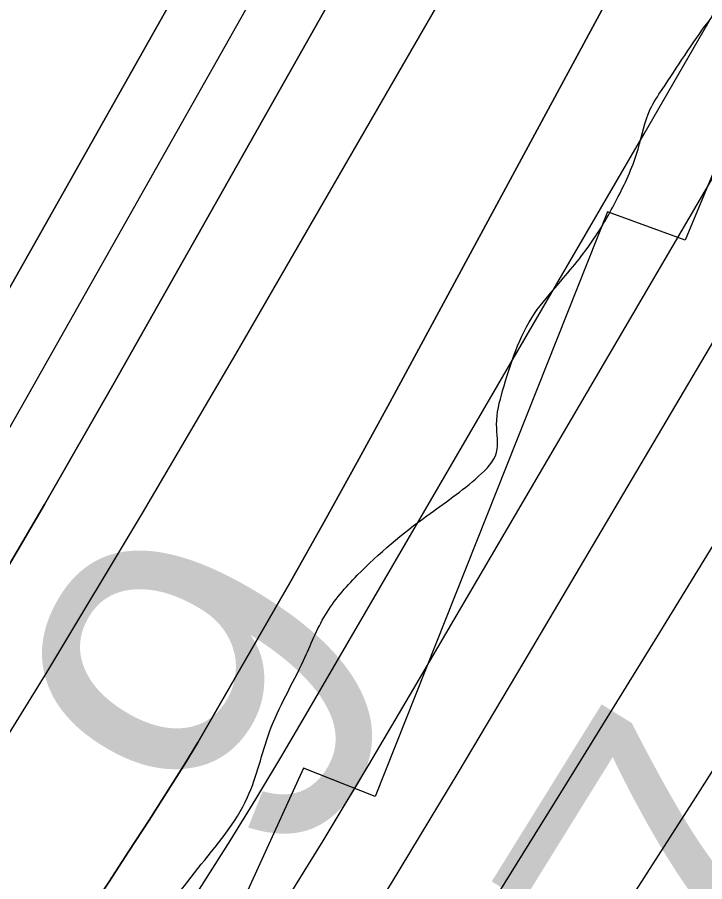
# Model space of a CAD drawing. Extents: x 3297735 to 3335592, y 670436 to 695807.
# Drawn here: x 3322064.2 to 3322198.5, y 692484.2 to 692653.1 of the extents above; entities that cross this region are included whole.
import ezdxf

# ---------------------------------------------------------------- set-up
doc = ezdxf.new("R2010")
doc.units = 0
for name, color, linetype in [('V-RIVR-EDGE', 7, 'Continuous'), ('V-RIVR-RANG', 7, 'Continuous'), ('V-RRAP-RVMT', 7, 'Continuous'), ('V-TOPO-DPTH', 7, 'Continuous'), ('V-TOPO-MAJR', 7, 'Continuous'), ('V-TOPO-MINR', 7, 'Continuous'), ('V-TOPO-WATR', 7, 'Continuous')]:
    doc.layers.add(name, color=color, linetype=linetype)

msp = doc.modelspace()

# ---------------------------------------------------------------- linework, layer by layer
at = {"layer": 'V-RIVR-EDGE'}
msp.add_spline([(3319721.91, 688607.25), (3319733.2, 688627.78), (3319739.82, 688637.46), (3319746.04, 688644.42), (3319750.72, 688655.27), (3319752.28, 688659.14), (3319762.01, 688671.92), (3319781.47, 688699.79), (3319792.76, 688716.44), (3319801.32, 688726.89), (3319810.26, 688738.11), (3319819.98, 688747.01), (3319825.43, 688754.75), (3319830.49, 688762.88), (3319835.55, 688770.63), (3319840.23, 688780.31), (3319844.52, 688791.16), (3319846.86, 688795.42), (3319851.13, 688797.35), (3319854.24, 688799.66), (3319861.24, 688808.95), (3319869.41, 688820.96), (3319874.87, 688831.03), (3319884.99, 688845.35), (3319893.93, 688856.57), (3319900.54, 688860.82), (3319908.31, 688869.72), (3319918.43, 688881.33), (3319923.49, 688889.46), (3319928.16, 688897.21), (3319932.06, 688904.95), (3319939.44, 688912.69), (3319951.5, 688924.3), (3319955, 688930.88), (3319970.57, 688952.17), (3319976.4, 688958.36), (3319980.68, 688966.5), (3319987.3, 688976.95), (3319991.2, 688986.25), (3319997.81, 688992.82), (3320004.81, 689000.56), (3320006.38, 689006.76), (3320010.27, 689012.96), (3320018.06, 689024.96), (3320025.07, 689035.8), (3320031.68, 689044.71), (3320039.46, 689054.38), (3320044.52, 689060.57), (3320057.73, 689071.4), (3320064.34, 689077.2), (3320070.17, 689082.23), (3320074.45, 689090.36), (3320085.73, 689104.68), (3320093.52, 689116.3), (3320109.84, 689130.22), (3320125, 689144.14), (3320145.59, 689159.99), (3320166.96, 689177), (3320184.06, 689191.31), (3320194.55, 689197.87), (3320205.42, 689204.44), (3320211.64, 689209.85), (3320219.42, 689219.53), (3320234.59, 689238.11), (3320241.98, 689244.68), (3320253.64, 689257.45), (3320273.09, 689279.5), (3320283.99, 689297.32), (3320297.61, 689318.61), (3320312.03, 689344.56), (3320320.21, 689360.83), (3320328.41, 689380.97), (3320333.48, 689394.53), (3320349.85, 689425.9), (3320363.1, 689453.41), (3320368.17, 689465.42), (3320370.9, 689469.67), (3320379.06, 689477.41), (3320388.4, 689489.8), (3320394.62, 689499.09), (3320395.41, 689505.29), (3320397.76, 689513.82), (3320403.21, 689520.78), (3320409.04, 689527.75), (3320417.6, 689536.65), (3320423.43, 689544.39), (3320428.49, 689552.52), (3320431.24, 689564.54), (3320432.02, 689568.03), (3320442.14, 689581.19), (3320451.87, 689595.12), (3320462.77, 689612.93), (3320469.38, 689621.06), (3320477.55, 689631.51), (3320493.51, 689653.19), (3320500.9, 689665.19), (3320506.36, 689674.1), (3320514.54, 689688.82), (3320523.5, 689705.47), (3320534.4, 689723.28), (3320539.06, 689727.15), (3320544.9, 689735.28), (3320551.13, 689744.18), (3320556.58, 689752.7), (3320560.87, 689764.32), (3320568.26, 689774), (3320574.5, 689785.23), (3320578.79, 689794.53), (3320583.07, 689802.27), (3320590.86, 689815.83), (3320602.92, 689833.25), (3320613.43, 689849.12), (3320622.79, 689866.94), (3320636.42, 689890.17), (3320646.93, 689907.21), (3320658.22, 689926.96), (3320664.85, 689940.13), (3320664.87, 689948.66), (3320667.22, 689956.02), (3320676.55, 689968.02), (3320685.11, 689978.08), (3320691.73, 689991.25), (3320701.47, 690006.35), (3320706.14, 690016.04), (3320709.66, 690026.11), (3320715.89, 690035.79), (3320728.33, 690049.33), (3320741.18, 690068.69), (3320754.02, 690086.5), (3320761.81, 690100.44), (3320770.77, 690116.32), (3320777.39, 690127.16), (3320786.73, 690139.93), (3320794.89, 690149.22), (3320800.73, 690155.41), (3320806.18, 690166.26), (3320810.47, 690174), (3320820.98, 690192.59), (3320823.74, 690207.71), (3320829.97, 690218.16), (3320840.87, 690235.59), (3320854.1, 690256.5), (3320864.22, 690271.59), (3320869.28, 690277.01), (3320870.45, 690281.27), (3320876.68, 690289.4), (3320887.57, 690302.95), (3320901.57, 690319.98), (3320912.08, 690333.52), (3320919.47, 690342.43), (3320924.52, 690348.23), (3320932.3, 690356.35), (3320941.26, 690371.46), (3320956.44, 690393.91), (3320969.67, 690415.21), (3320973.57, 690422.57), (3320982.13, 690434.96), (3320987.2, 690444.64), (3320994.21, 690457.03), (3321000.83, 690467.87), (3321008.23, 690481.04), (3321017.97, 690500.02), (3321024.59, 690511.64), (3321030.43, 690518.6), (3321035.5, 690530.22), (3321040.94, 690537.19), (3321055.35, 690559.26), (3321068.58, 690577.84), (3321078.31, 690594.1), (3321086.87, 690605.72), (3321095.82, 690616.94), (3321102.82, 690625.84), (3321107.51, 690637.85), (3321113.34, 690645.6), (3321117.63, 690655.67), (3321123.87, 690670), (3321130.5, 690682.39), (3321142.57, 690701.37), (3321156.19, 690722.28), (3321168.65, 690743.19), (3321171.38, 690749.38), (3321176.05, 690754.41), (3321177.22, 690758.29), (3321181.12, 690767.2), (3321185.79, 690774.17), (3321192.03, 690789.28), (3321204.89, 690814.45), (3321214.25, 690834.98), (3321218.93, 690845.83), (3321223.61, 690855.12), (3321229.85, 690869.85), (3321238.03, 690883.79), (3321242.33, 690899.29), (3321247.41, 690912.46), (3321254.43, 690927.96), (3321263, 690946.55), (3321269.64, 690962.82), (3321273.93, 690973.67), (3321278.23, 690986.07), (3321286.44, 691015.52), (3321288.78, 691021.72), (3321293.84, 691028.3), (3321297.35, 691034.5), (3321303.19, 691045.34), (3321306.32, 691054.64), (3321308.29, 691066.66), (3321310.63, 691073.63), (3321314.52, 691079.44), (3321318.04, 691090.29), (3321320.01, 691103.08), (3321324.31, 691115.87), (3321326.26, 691120.13), (3321332.09, 691125.16), (3321336.76, 691133.68), (3321337.17, 691140.65), (3321337.18, 691146.47), (3321338.37, 691158.49), (3321341.12, 691172.44), (3321349.71, 691192.98), (3321372.69, 691236.35), (3321389.06, 691268.5), (3321398.41, 691284.38), (3321404.65, 691298.32), (3321407.38, 691307.24), (3321407.39, 691310.73), (3321407.79, 691316.15), (3321414.41, 691325.06), (3321416.76, 691334.75), (3321417.94, 691344.05), (3321422.24, 691356.06), (3321434.34, 691385.89), (3321448.39, 691422.7), (3321456.19, 691442.46), (3321462.05, 691458.34), (3321462.85, 691466.87), (3321467.91, 691477.72), (3321474.92, 691488.17), (3321481.15, 691497.85), (3321481.54, 691500.57), (3321489.74, 691519.94), (3321499.87, 691542.02), (3321510.79, 691564.87), (3321521.69, 691581.91), (3321529.1, 691598.18), (3321538.84, 691619.09), (3321550.12, 691632.64), (3321559.06, 691640.76), (3321566.84, 691650.44), (3321566.47, 691655.48), (3321567.25, 691659.74), (3321572.7, 691664.77), (3321581.26, 691676.38), (3321584.38, 691684.91), (3321587.11, 691693.43), (3321593.35, 691706.6), (3321601.92, 691721.7), (3321610.87, 691733.32), (3321617.87, 691739.5), (3321620.99, 691748.8), (3321624.5, 691755), (3321632.28, 691766.23), (3321637.34, 691773.97), (3321638.14, 691784.44), (3321641.66, 691795.29), (3321645.96, 691809.63), (3321651.03, 691820.47), (3321653.37, 691824.35), (3321658.42, 691828.99), (3321665.02, 691832.07), (3321673.18, 691838.64), (3321680.2, 691853.75), (3321683.72, 691866.15), (3321687.24, 691878.94), (3321691.93, 691892.5), (3321697.77, 691904.12), (3321704.38, 691909.54), (3321711, 691920.77), (3321724.23, 691939.74), (3321729.68, 691949.8), (3321733.59, 691959.49), (3321746.04, 691978.85), (3321765.1, 692000.13), (3321767.83, 692005.55), (3321769.01, 692012.53), (3321772.52, 692019.89), (3321782.64, 692034.6), (3321793.52, 692045.43), (3321802.86, 692057.43), (3321811.04, 692071.76), (3321820.77, 692085.31), (3321837.5, 692109.31), (3321852.67, 692125.56), (3321856.95, 692134.47), (3321865.51, 692146.08), (3321874.07, 692158.09), (3321882.62, 692162.33), (3321885.73, 692165.42), (3321887.31, 692179.77), (3321889.66, 692189.46), (3321896.67, 692199.14), (3321906.39, 692208.81), (3321914.56, 692218.87), (3321921.95, 692230.87), (3321931.31, 692249.47), (3321940.25, 692259.91), (3321951.52, 692266.48), (3321951.14, 692271.52), (3321953.48, 692276.17), (3321960.48, 692283.13), (3321960.49, 692288.17), (3321960.5, 692292.05), (3321966.73, 692300.96), (3321976.84, 692312.95), (3321985.4, 692326.12), (3321999.02, 692342.37), (3322004.07, 692347.79), (3322006.8, 692355.15), (3322018.86, 692369.86), (3322032.48, 692387.27), (3322035.98, 692394.25), (3322046.88, 692410.89), (3322053.89, 692419.41), (3322062.45, 692431.8), (3322080.36, 692459.29), (3322099.43, 692486.77), (3322109.15, 692500.71), (3322113.45, 692513.5), (3322120.08, 692527.44), (3322124.37, 692536.35), (3322130.59, 692544.09), (3322144.19, 692555.69), (3322154.3, 692563.42), (3322157.8, 692568.07), (3322157.81, 692573.5), (3322158.99, 692580.09), (3322165.23, 692595.2), (3322169.9, 692601), (3322176.9, 692609.9), (3322181.58, 692618.04), (3322185.48, 692627.33), (3322187.82, 692635.08), (3322190.16, 692638.96), (3322199.11, 692652.12), (3322206.11, 692660.24), (3322215.05, 692669.14), (3322221.67, 692679.21), (3322228.68, 692689.66), (3322230.65, 692701.29), (3322234.15, 692707.1), (3322239.98, 692713.68), (3322240.78, 692721.82), (3322246.62, 692732.28), (3322257.13, 692747.76), (3322269.19, 692761.31), (3322281.64, 692779.5), (3322287.08, 692784.53), (3322289.82, 692793.44), (3322298.4, 692811.26), (3322311.23, 692827.9), (3322325.25, 692849.2), (3322340.82, 692872.04), (3322357.55, 692894.49), (3322366.5, 692909.98), (3322374.67, 692919.27), (3322378.18, 692925.85), (3322378.19, 692932.44), (3322378.2, 692936.32), (3322380.16, 692941.75), (3322387.16, 692950.65), (3322397.3, 692972.73), (3322404.3, 692982.41), (3322407.81, 692990.54), (3322418.32, 693006.42), (3322430.38, 693021.51), (3322439.35, 693040.49), (3322447.92, 693056.37), (3322451.06, 693071.49), (3322451.87, 693088.16), (3322455.41, 693108.32), (3322461.66, 693123.43), (3322462.07, 693131.96), (3322461.33, 693147.08), (3322471.06, 693161.02), (3322480.02, 693177.67), (3322484.71, 693192.01), (3322487.85, 693207.9), (3322490.57, 693210.61), (3322500.3, 693224.93), (3322521.3, 693248.15), (3322539.95, 693264), (3322547.34, 693272.91), (3322550.08, 693282.59), (3322550.88, 693291.9), (3322552.45, 693297.71), (3322564.89, 693311.64), (3322570.72, 693318.61), (3322576.95, 693326.74), (3322580.47, 693340.69), (3322590.2, 693351.91), (3322600.3, 693359.25), (3322603.79, 693359.25), (3322609.2, 693353.42), (3322618.52, 693357.27), (3322625.13, 693363.85), (3322634.47, 693378.56), (3322653.93, 693404.88), (3322678.44, 693438.95), (3322692.84, 693458.69), (3322701, 693465.26), (3322708.76, 693467.96), (3322714.21, 693474.54), (3322719.66, 693481.51), (3322729.79, 693501.26), (3322740.68, 693515.19), (3322746.53, 693526.81), (3322752.77, 693541.92), (3322764.43, 693554.69), (3322769.49, 693562.82), (3322774.19, 693578.71), (3322781.2, 693591.1), (3322787.42, 693598.84), (3322795.21, 693610.46), (3322799.12, 693622.47), (3322801.47, 693634.49), (3322804.6, 693643.4), (3322808.49, 693648.82), (3322813.15, 693654.23), (3322817.07, 693670.51), (3322820.98, 693684.08), (3322828, 693699.57), (3322828.79, 693704.61), (3322829.58, 693711.2), (3322831.15, 693715.46), (3322838.93, 693727.85), (3322846.35, 693746.06), (3322854.15, 693763.88), (3322858.81, 693768.14), (3322865.03, 693775.88), (3322871.27, 693789.05), (3322877.11, 693797.95), (3322877.51, 693803.38), (3322881.8, 693810.74), (3322885.32, 693822.75), (3322886.52, 693837.48), (3322887.31, 693846.79), (3322888.49, 693852.22), (3322893.57, 693866.16), (3322903.7, 693885.14), (3322914.59, 693899.85), (3322916.94, 693906.83), (3322916.96, 693914.97), (3322915.81, 693921.56), (3322917, 693934.75), (3322920.53, 693950.25), (3322928.35, 693973.5), (3322938.09, 693991.7), (3322943.16, 694004.1), (3322945.88, 694005.64), (3322947.06, 694014.95), (3322947.71, 694018)], degree=3, dxfattribs=at)
at = {"layer": 'V-RRAP-RVMT'}
for p, q in [((3322237.51, 692712.99), (3322194.65, 692609.51)), ((3322179.46, 692615.04), (3322134.11, 692500.88)), ((3322194.65, 692609.51), (3322179.46, 692615.04)), ((3322120.11, 692506.38), (3322066.21, 692388.53)), ((3322134.11, 692500.88), (3322120.11, 692506.38))]:
    msp.add_line(p, q, dxfattribs=at)
at = {"layer": 'V-TOPO-DPTH'}
for points in [[(3321798.41, 692123.03), (3321832.83, 692178.16), (3321867.33, 692233.23), (3322027.07, 692487.63), (3322041.46, 692510.91), (3322055.63, 692534.31), (3322069.48, 692557.91), (3322083.1, 692581.63), (3322382.83, 693111.91), (3322395.96, 693135.37), (3322408.96, 693158.89), (3322421.76, 693182.53), (3322434.44, 693206.23), (3322446.99, 693230), (3322459.51, 693253.79), (3322471.97, 693277.61), (3322484.4, 693301.44), (3322498.11, 693327.8), (3322517.17, 693364.93), (3322535.99, 693402.17), (3322554.43, 693439.61), (3322572.63, 693477.17), (3322831.18, 694017.89), (3322900.35, 694017.96)], [(3322809.43, 694017.86), (3322831.18, 694017.89), (3322572.63, 693477.17), (3322554.43, 693439.61), (3322535.99, 693402.17), (3322517.17, 693364.93), (3322498.11, 693327.8), (3322484.4, 693301.44), (3322471.97, 693277.61), (3322459.51, 693253.79), (3322446.99, 693230), (3322434.44, 693206.23), (3322421.76, 693182.53), (3322408.96, 693158.89), (3322395.96, 693135.37), (3322382.83, 693111.91), (3322083.1, 692581.63), (3322069.48, 692557.91), (3322055.63, 692534.31), (3322041.46, 692510.91), (3322027.07, 692487.63), (3321867.33, 692233.23), (3321832.83, 692178.16), (3321798.41, 692123.03)], [(3321966.31, 692243.7), (3322005.88, 692305.72), (3322045.35, 692367.8), (3322105.62, 692462.83), (3322114.81, 692477.49), (3322123.89, 692492.21), (3322132.82, 692507.03), (3322141.64, 692521.92), (3322345.87, 692870.83), (3322378.49, 692927.06), (3322410.81, 692983.46), (3322442.67, 693040.11), (3322474.25, 693096.93), (3322499.67, 693143.12), (3322518.23, 693177.01), (3322536.67, 693210.96), (3322554.96, 693245), (3322573.15, 693279.09), (3322608.19, 693345.15), (3322643.46, 693412.5), (3322678.26, 693480.08), (3322712.35, 693548.03), (3322745.97, 693616.22), (3322941.47, 694018)], [(3322900.35, 694017.96), (3322504.56, 693258.89), (3322498.45, 693247.23), (3322492.3, 693235.59), (3322486.1, 693223.98), (3322479.87, 693212.39), (3322136.95, 692577.8), (3322130.58, 692566.13), (3322124.14, 692554.5), (3322117.6, 692542.93), (3322110.99, 692531.4), (3322099.41, 692511.41), (3322097.63, 692508.41), (3322096.72, 692506.93), (3322095.79, 692505.45), (3322089.9, 692496.22), (3322085.98, 692490.16), (3322082.03, 692484.12), (3322078.01, 692478.13), (3322073.96, 692472.16), (3322026.33, 692402.8), (3321998.45, 692362.15), (3321970.6, 692321.49)], [(3322900.35, 694017.96), (3322504.56, 693258.89), (3322498.45, 693247.23), (3322492.3, 693235.59), (3322486.1, 693223.98), (3322479.87, 693212.39), (3322136.95, 692577.8), (3322130.58, 692566.13), (3322124.14, 692554.5), (3322117.6, 692542.93), (3322110.99, 692531.4), (3322099.41, 692511.41), (3322097.63, 692508.41), (3322096.72, 692506.93), (3322095.79, 692505.45), (3322089.9, 692496.22), (3322085.98, 692490.16), (3322082.03, 692484.12), (3322078.01, 692478.13), (3322073.96, 692472.16), (3322026.33, 692402.8), (3321998.45, 692362.15), (3321970.6, 692321.49)], [(3321668.7, 691956.09), (3321827.73, 692215.24), (3321861.87, 692270.79), (3321896.05, 692326.31), (3321930.3, 692381.8), (3321964.6, 692437.25), (3322018.61, 692524.49), (3322025.86, 692536.35), (3322033.01, 692548.27), (3322040.01, 692560.27), (3322046.91, 692572.34), (3322121.84, 692705.17), (3322165.81, 692783.87), (3322209.33, 692862.81), (3322252.2, 692942.11), (3322294.63, 693021.65), (3322402.84, 693226.57), (3322414.79, 693249.27), (3322426.71, 693271.99), (3322438.58, 693294.73), (3322450.41, 693317.5), (3322686.95, 693773.81)], [(3322686.95, 693773.81), (3322450.41, 693317.5), (3322438.58, 693294.73), (3322426.71, 693271.99), (3322414.79, 693249.27), (3322402.84, 693226.57), (3322294.63, 693021.65), (3322252.2, 692942.11), (3322209.33, 692862.81), (3322165.81, 692783.87), (3322121.84, 692705.17), (3322046.91, 692572.34), (3322040.01, 692560.27), (3322033.01, 692548.27), (3322025.86, 692536.35), (3322018.61, 692524.49), (3321964.6, 692437.25), (3321930.3, 692381.8), (3321896.05, 692326.31), (3321861.87, 692270.79), (3321827.73, 692215.24), (3321668.7, 691956.09)]]:
    msp.add_lwpolyline(points, dxfattribs=at)
at = {"layer": 'V-TOPO-MAJR'}
msp.add_lwpolyline([(3321775.7, 691845.45), (3322147.74, 692424.22), (3322159.99, 692443.31), (3322172.23, 692462.4), (3322184.44, 692481.5), (3322196.65, 692500.62), (3322208.82, 692519.75), (3322220.95, 692538.91), (3322233.05, 692558.09), (3322245.11, 692577.29), (3322597.07, 693139.11), (3322606.06, 693153.28), (3322615.15, 693167.39), (3322624.4, 693181.39), (3322633.75, 693195.33), (3322686.99, 693273.75), (3322697.3, 693286.44)], dxfattribs=at)
at = {"layer": 'V-TOPO-MINR'}
for points in [[(3321794.88, 692094.38), (3322032, 692464.39), (3322051.2, 692494.8), (3322070.12, 692525.38), (3322088.61, 692556.22), (3322106.83, 692587.23), (3322249.18, 692833.41), (3322288.05, 692901.36), (3322326.48, 692969.54), (3322364.28, 693038.08), (3322401.64, 693106.87), (3322472.29, 693238.39), (3322474, 693241.59), (3322475.71, 693244.8), (3322477.41, 693248.01), (3322479.1, 693251.23), (3322555.95, 693397.88), (3322595.43, 693474.74), (3322634.06, 693552.01), (3322671.43, 693629.9), (3322707.95, 693708.21), (3322849.31, 694017.9)], [(3321798.41, 692123.03), (3321832.83, 692178.16), (3321867.33, 692233.23), (3322027.07, 692487.63), (3322041.46, 692510.91), (3322055.63, 692534.31), (3322069.48, 692557.91), (3322083.1, 692581.63), (3322382.83, 693111.91), (3322395.96, 693135.37), (3322408.96, 693158.89), (3322421.76, 693182.53), (3322434.44, 693206.23), (3322446.99, 693230), (3322459.51, 693253.79), (3322471.97, 693277.61), (3322484.4, 693301.44), (3322498.11, 693327.8), (3322517.17, 693364.93), (3322535.99, 693402.17), (3322554.43, 693439.61), (3322572.63, 693477.17), (3322831.18, 694017.89)], [(3321905.2, 692115.9), (3321946.44, 692181.18), (3321987.68, 692246.46), (3322110.67, 692441.17), (3322124.03, 692462.53), (3322137.26, 692483.96), (3322150.3, 692505.51), (3322163.21, 692527.14), (3322519.25, 693129.59), (3322525.97, 693141.03), (3322532.66, 693152.49), (3322539.28, 693163.99), (3322545.87, 693175.51), (3322557.75, 693196.43), (3322560.17, 693200.77), (3322668.56, 693400.17), (3322722.31, 693501.48), (3322774.67, 693603.49), (3322824.96, 693706.54), (3322873.85, 693810.29), (3322969.19, 694018.03)], [(3321966.31, 692243.7), (3322005.88, 692305.72), (3322045.35, 692367.8), (3322105.62, 692462.83), (3322114.81, 692477.49), (3322123.89, 692492.21), (3322132.82, 692507.03), (3322141.64, 692521.92), (3322345.87, 692870.83), (3322378.49, 692927.06), (3322410.81, 692983.46), (3322442.67, 693040.11), (3322474.25, 693096.93), (3322499.67, 693143.12), (3322518.23, 693177.01), (3322536.67, 693210.96), (3322554.96, 693245), (3322573.15, 693279.09), (3322608.19, 693345.15), (3322643.46, 693412.5), (3322678.26, 693480.08), (3322712.35, 693548.03), (3322745.97, 693616.22), (3322941.47, 694018)], [(3321733.95, 691933.47), (3321981.05, 692300.22), (3322003.13, 692333.27), (3322025.04, 692366.42), (3322046.7, 692399.75), (3322068.19, 692433.18), (3322100.67, 692484.16), (3322105.74, 692492.22), (3322110.75, 692500.32), (3322115.65, 692508.48), (3322120.49, 692516.68), (3322186.61, 692630.28), (3322224.19, 692695.46), (3322261.4, 692760.85), (3322298.06, 692826.55), (3322334.35, 692892.46), (3322489.87, 693177.7), (3322502.21, 693200.47), (3322514.49, 693223.27), (3322526.67, 693246.13), (3322538.78, 693269.02), (3322729.13, 693630.79), (3322778.57, 693725.9), (3322827.36, 693821.34)], [(3321668.7, 691956.09), (3321827.73, 692215.24), (3321861.87, 692270.79), (3321896.05, 692326.31), (3321930.3, 692381.8), (3321964.6, 692437.25), (3322018.61, 692524.49), (3322025.86, 692536.35), (3322033.01, 692548.27), (3322040.01, 692560.27), (3322046.91, 692572.34), (3322121.84, 692705.17), (3322165.81, 692783.87), (3322209.33, 692862.81), (3322252.2, 692942.11), (3322294.63, 693021.65), (3322402.84, 693226.57), (3322414.79, 693249.27), (3322426.71, 693271.99), (3322438.58, 693294.73), (3322450.41, 693317.5), (3322686.95, 693773.81)], [(3321797.56, 692143.44), (3321846.06, 692221.95), (3321894.71, 692300.37), (3321943.47, 692378.72), (3322022.87, 692506.05), (3322033.68, 692523.62), (3322044.32, 692541.29), (3322054.74, 692559.09), (3322065, 692576.99), (3322238.91, 692884.97), (3322273.86, 692947.46), (3322308.45, 693010.14), (3322342.53, 693073.1), (3322376.26, 693136.25), (3322410.44, 693200.9), (3322426.79, 693231.89), (3322443.08, 693262.9), (3322459.31, 693293.95), (3322475.48, 693325.03), (3322547.19, 693463.14), (3322598.68, 693563.54), (3322649.51, 693664.27), (3322699.33, 693765.51)], [(3321884.42, 692050.63), (3322116.45, 692415.59), (3322134.92, 692444.8), (3322153.3, 692474.08), (3322171.53, 692503.44), (3322189.67, 692532.86), (3322254.24, 692638.19), (3322304.42, 692720.43), (3322354.37, 692802.8), (3322403.98, 692885.38), (3322453.36, 692968.1), (3322567.5, 693160.24), (3322575, 693172.89), (3322582.49, 693185.54), (3322589.96, 693198.2), (3322597.42, 693210.87), (3322835.08, 693615.29)]]:
    msp.add_lwpolyline(points, dxfattribs=at)
at = {"layer": 'V-TOPO-WATR'}
msp.add_lwpolyline([(3321970.6, 692321.49), (3321998.45, 692362.15), (3322026.33, 692402.8), (3322073.96, 692472.16), (3322078.01, 692478.13), (3322082.03, 692484.12), (3322085.98, 692490.16), (3322089.9, 692496.22), (3322095.79, 692505.45), (3322096.72, 692506.93), (3322097.63, 692508.41), (3322099.41, 692511.41), (3322110.99, 692531.4), (3322117.6, 692542.93), (3322124.14, 692554.5), (3322130.58, 692566.13), (3322136.95, 692577.8), (3322479.87, 693212.39), (3322486.1, 693223.98), (3322492.3, 693235.59), (3322498.45, 693247.23), (3322504.56, 693258.89), (3322900.35, 694017.96)], dxfattribs=at)

# ---------------------------------------------------------------- texts
at = {"layer": 'V-RIVR-RANG'}
for s, rotation, p in [('0.9', 58.4734, (3322078.43, 692419.63)), ('28.7', 58.1883, (3322145.71, 692339.19))]:
    msp.add_text(s, height=67, rotation=rotation, dxfattribs=at).set_placement(p)

doc.saveas('drawing.dxf')
